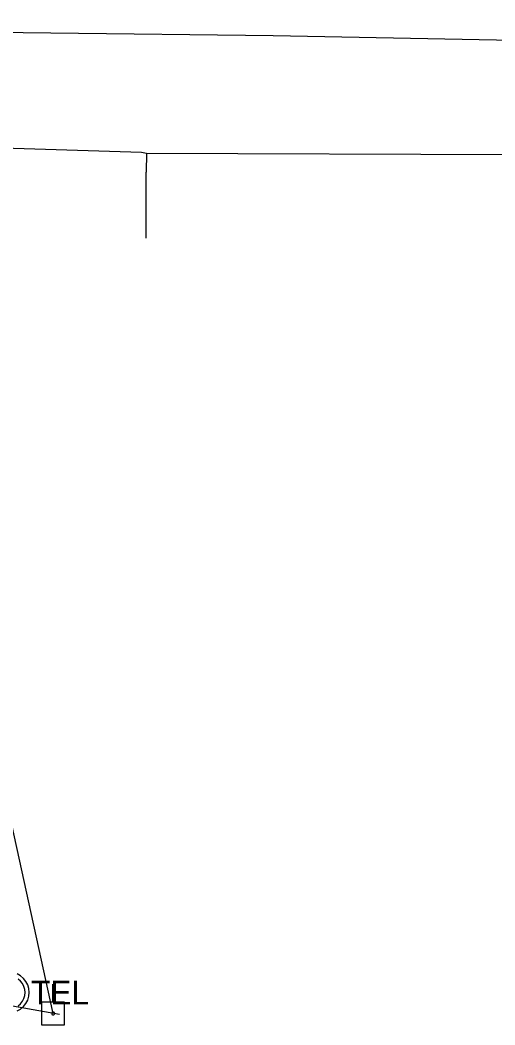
# Model space of a CAD drawing. Extents: x 596028 to 606371, y 330010 to 403088.
# Drawn here: x 604864.8 to 604941.6, y 339167.5 to 339330.2 of the extents above; entities that cross this region are included whole.
import ezdxf

# ---------------------------------------------------------------- set-up
doc = ezdxf.new("R2010")
doc.units = 0
for name, color, linetype in [('E_UTL_EPowerPole', 7, 'Continuous'), ('E_UTL_G_UG', 7, 'Continuous'), ('E_UTL_Overhead', 7, 'Continuous'), ('E_UTL_T_MH', 7, 'Continuous'), ('E_UTL_T_UG', 7, 'Continuous')]:
    doc.layers.add(name, color=color, linetype=linetype)

msp = doc.modelspace()

# ---------------------------------------------------------------- linework, layer by layer
at = {"layer": 'E_UTL_EPowerPole'}
for points in [[(604870.15, 339171.22), (604870.15, 339174.13)], [(604871.99, 339171.22), (604868.3, 339171.22)], [(604868.3, 339171.22), (604868.3, 339167.53)], [(604871.99, 339167.53), (604871.99, 339171.22)], [(604870.42, 339169.38), (604870.41, 339169.43), (604870.4, 339169.47), (604870.38, 339169.51), (604870.35, 339169.55), (604870.32, 339169.58), (604870.28, 339169.6), (604870.24, 339169.61), (604870.19, 339169.62), (604870.15, 339169.62), (604870.1, 339169.61), (604870.06, 339169.59), (604870.02, 339169.56), (604869.99, 339169.53), (604869.97, 339169.49), (604869.95, 339169.45), (604869.94, 339169.4), (604869.94, 339169.36), (604869.95, 339169.31), (604869.97, 339169.27), (604869.99, 339169.23), (604870.02, 339169.2), (604870.06, 339169.18), (604870.1, 339169.16), (604870.15, 339169.15), (604870.19, 339169.14), (604870.24, 339169.15), (604870.28, 339169.17), (604870.32, 339169.19), (604870.35, 339169.22), (604870.38, 339169.25), (604870.4, 339169.29), (604870.41, 339169.34), (604870.42, 339169.38)], [(604868.3, 339167.53), (604871.99, 339167.53)]]:
    msp.add_lwpolyline(points, dxfattribs=at)
at = {"layer": 'E_UTL_G_UG'}
msp.add_line((604885.21, 339294.86), (604885.21, 339305.54), dxfattribs=at)
for points in [[(604848.74, 339224.99), (604839.38, 339263.68), (604833.64, 339289.73), (604829.38, 339309.27), (604842.98, 339310.1), (604884.47, 339308.8), (604885.27, 339308.62), (604944.46, 339308.43), (604976.87, 339308.43), (605026.37, 339307.52), (605035.2, 339307.44)], [(604885.27, 339308.62), (604885.21, 339305.54)]]:
    msp.add_lwpolyline(points, dxfattribs=at)
at = {"layer": 'E_UTL_Overhead'}
for p, q in [((604870.18, 339169.38), (604841.61, 339299.51)), ((604719.64, 339196.1), (604871.21, 339169.26))]:
    msp.add_line(p, q, dxfattribs=at)
at = {"layer": 'E_UTL_T_MH'}
for points in [[(604866.31, 339172.79), (604866.25, 339173.41), (604866.07, 339174.01), (604865.78, 339174.57), (604865.39, 339175.06), (604864.92, 339175.48), (604864.38, 339175.79)], [(604865.65, 339172.79), (604865.6, 339173.29), (604865.46, 339173.77), (604865.23, 339174.21), (604864.92, 339174.61), (604864.54, 339174.94)], [(604864.38, 339169.79), (604864.92, 339170.1), (604865.39, 339170.51), (604865.78, 339171), (604866.07, 339171.56), (604866.25, 339172.16), (604866.31, 339172.79)], [(604864.54, 339170.64), (604864.92, 339170.97), (604865.23, 339171.36), (604865.46, 339171.81), (604865.6, 339172.29), (604865.65, 339172.79)]]:
    msp.add_lwpolyline(points, dxfattribs=at)
at = {"layer": 'E_UTL_T_UG'}
msp.add_lwpolyline([(604802.47, 339324.93), (604802.34, 339330.16), (604815.04, 339329.07), (604833.78, 339328.51), (604905.77, 339327.69), (604947.48, 339326.87), (604995.92, 339325.96), (605041.41, 339325.29), (605093.86, 339324.38), (605154.88, 339322.71)], dxfattribs=at)

# ---------------------------------------------------------------- texts
at = {"layer": 'E_UTL_T_MH'}
msp.add_text('TEL', height=3.849, dxfattribs=at).set_placement((604866.57, 339170.84))

doc.saveas('drawing.dxf')
